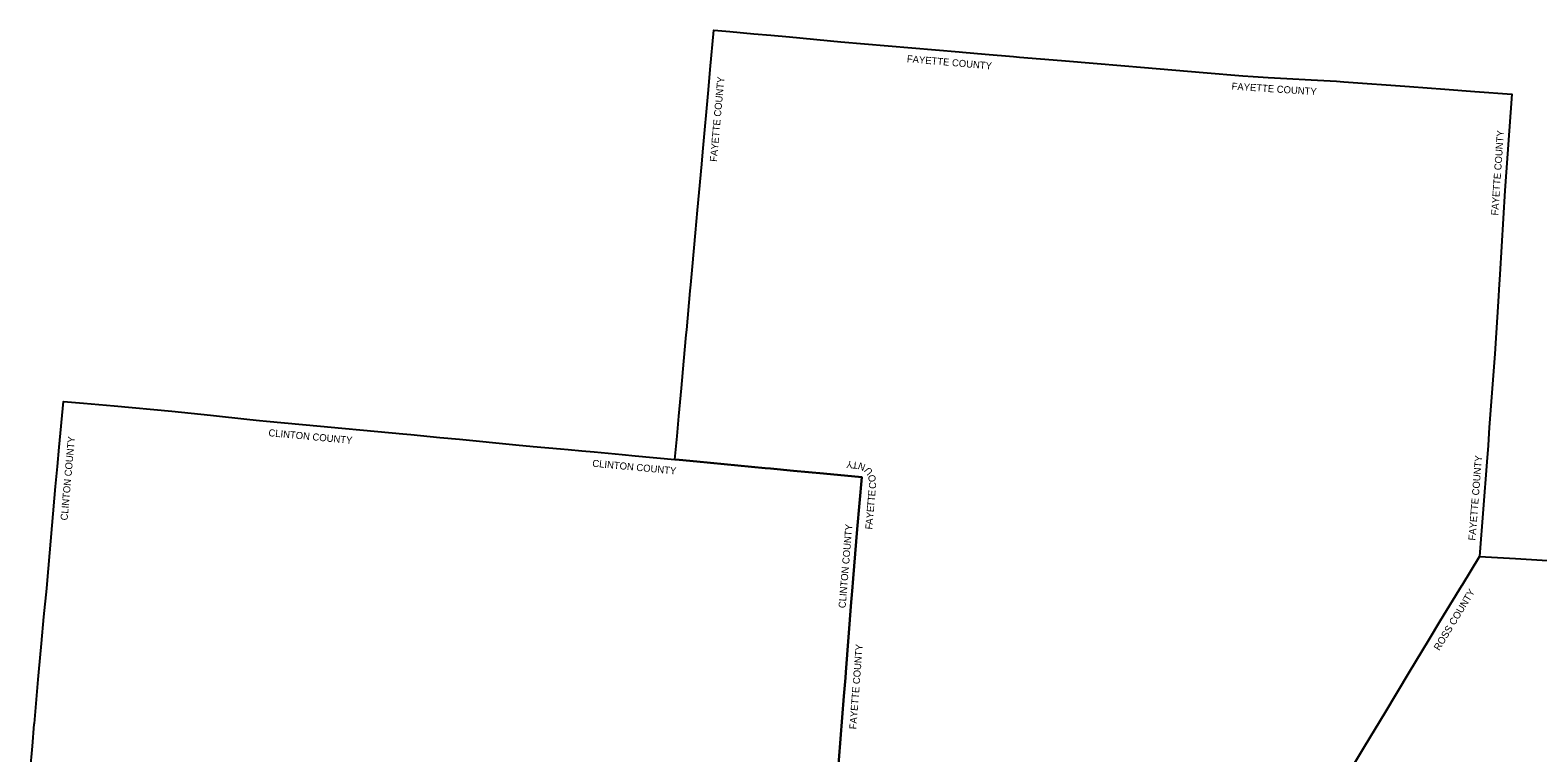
# Model space of a CAD drawing. Extents: x 1525783 to 1900577, y 218250 to 627376.
# Drawn here: x 1547463 to 1760415, y 525381 to 627376 of the extents above; entities that cross this region are included whole.
import ezdxf

# ---------------------------------------------------------------- set-up
doc = ezdxf.new("R2010")
doc.units = 0
doc.layers.add('GM_X_Adjacent_County', color=7, linetype='Continuous')
doc.layers.add('GM_X_Adjacent_County_Text', color=7, linetype='Continuous')

msp = doc.modelspace()

# ---------------------------------------------------------------- linework, layer by layer
at = {"layer": 'GM_X_Adjacent_County'}
for points in [[(1661469, 521334), (1662403, 533380), (1662603, 535965), (1662666, 536773), (1663431, 546640), (1663512, 547675), (1663517, 547743), (1663551, 548179), (1663696, 549983), (1664297, 556947), (1664935, 564290), (1659499, 564802), (1657385, 565000), (1655277, 565199), (1652040, 565503), (1651277, 565574), (1641608, 566488), (1639127, 566722), (1638543, 566777), (1638842, 570076), (1639097, 572897), (1639456, 576867), (1639791, 580666), (1640135, 584378), (1640197, 585063), (1640696, 590579), (1640772, 591419), (1641010, 594042), (1641435, 598750), (1641726, 601963), (1641954, 604485), (1642314, 608472), (1642473, 610227), (1643260, 618938), (1643522, 621830), (1644023, 627376), (1646278, 627176), (1649675, 626876), (1652057, 626672), (1654722, 626423), (1661976, 625747), (1675318, 624618), (1678685, 624323), (1679159, 624282), (1682349, 624003), (1686356, 623652), (1687189, 623580), (1693117, 623083), (1698190, 622658), (1704859, 622098), (1713144, 621404), (1718727, 620944), (1720196, 620823), (1722331, 620688), (1724957, 620538), (1728386, 620349), (1731998, 620173), (1732995, 620100), (1742304, 619412), (1747296, 619048), (1751520, 618741), (1756758, 618359), (1755763, 604727), (1755032, 592905), (1754900, 590773), (1754843, 589851), (1754339, 581698), (1753562, 571274), (1753386, 568784), (1753383, 568749), (1753220, 566444), (1752151, 553079), (1749707, 549064), (1749668, 549001), (1749295, 548387), (1746626, 544003), (1745018, 541341), (1742194, 536665), (1738830, 531095), (1735942, 526252), (1733056, 521470)], [(1547463, 522758), (1547777, 526306), (1548052, 529426), (1548059, 529500), (1548609, 535719), (1548703, 536779), (1549068, 540794), (1549411, 544570), (1549797, 548590), (1549909, 549765), (1551044, 562988), (1551312, 565815), (1551567, 568507), (1552180, 574981), (1554999, 574736), (1559309, 574361), (1567480, 573618), (1572928, 573040), (1578513, 572449), (1579838, 572308), (1580857, 572200), (1588468, 571492), (1591507, 571209), (1594558, 570925), (1600110, 570408), (1601218, 570299), (1605315, 569892), (1608125, 569657), (1616080, 568853), (1618534, 568633), (1622375, 568282), (1623453, 568184), (1625400, 568006), (1627110, 567846), (1631058, 567476), (1632910, 567303), (1638543, 566777), (1639127, 566722), (1641608, 566488), (1651277, 565574), (1652040, 565503), (1655277, 565199), (1657385, 565000), (1659499, 564802), (1664935, 564290), (1664297, 556947), (1663696, 549983), (1663551, 548179), (1663517, 547743), (1663512, 547675), (1663431, 546640), (1662666, 536773), (1662603, 535965), (1662403, 533380), (1661469, 521334)], [(1733056, 521470), (1735942, 526252), (1738830, 531095), (1742194, 536665), (1745018, 541341), (1746626, 544003), (1749295, 548387), (1749668, 549001), (1749707, 549064), (1752151, 553079), (1757255, 552802), (1765505, 552299)]]:
    msp.add_lwpolyline(points, dxfattribs=at)

# ---------------------------------------------------------------- texts
at = {"layer": 'GM_X_Adjacent_County_Text'}
for s, rotation, p in [('FAYETTE COUNTY', 355.06242, (1671265, 622865)), ('FAYETTE COUNTY', 84.82456, (1644448, 608770)), ('FAYETTE COUNTY', 356.29764, (1717133, 618979)), ('FAYETTE COUNTY', 86.02048, (1754805, 601200)), ('CLINTON COUNTY', 354.69744, (1581086, 570079)), ('CLINTON COUNTY', 84.82666, (1552735, 558149)), ('CLINTON COUNTY', 354.67397, (1626836, 565772)), ('Y', 174.60098, (1663685, 566517)), ('T', 174.60098, (1664430, 566446)), ('FAYETTE COUNTY', 85.43165, (1751590, 555315)), ('N', 159.67899, (1665536, 566076)), ('U', 129.83496, (1666561, 565072)), ('O', 99.99094, (1666952, 563691)), ('E', 85.06893, (1666804, 561549)), ('C', 85.06893, (1666894, 562597)), ('E', 85.06893, (1666611, 559314)), ('T', 85.06893, (1666675, 560059)), ('T', 85.06893, (1666740, 560804)), ('A', 85.06893, (1666459, 557551)), ('Y', 85.06893, (1666535, 558432)), ('CLINTON COUNTY', 85.22489, (1662626, 545766)), ('F', 85.06893, (1666401, 556876)), ('ROSS COUNTY', 58.77091, (1746495, 539728)), ('FAYETTE COUNTY', 85.56871, (1664145, 528673))]:
    msp.add_text(s, height=1000, rotation=rotation, dxfattribs=at).set_placement(p)

doc.saveas('drawing.dxf')
